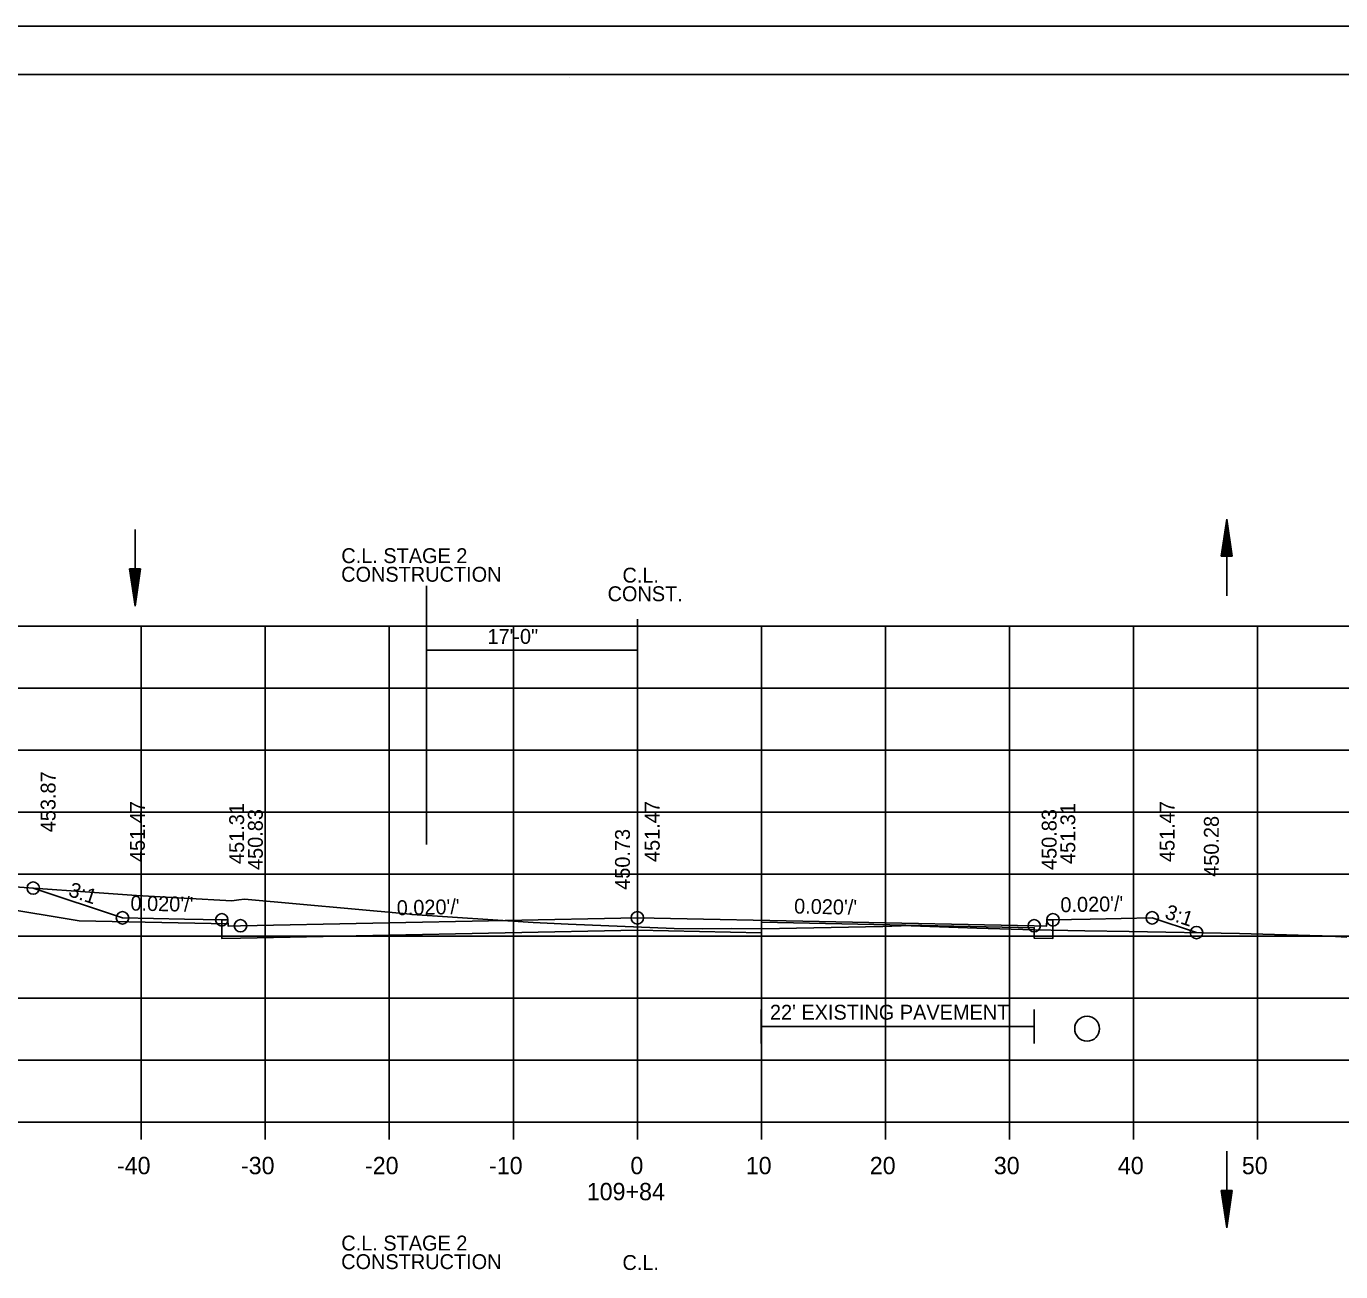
# Model space of a CAD drawing. Extents: x 1538688 to 1540766, y 656250 to 671912.
# Drawn here: x 1538808.9 to 1538914.9, y 657730.8 to 657831.3 of the extents above; entities that cross this region are included whole.
import ezdxf

# ---------------------------------------------------------------- set-up
doc = ezdxf.new("R2010")
doc.units = 0
for name, color, linetype in [('15', 7, 'Continuous'), ('16', 7, 'Continuous'), ('18', 7, 'Continuous'), ('20', 7, 'Continuous'), ('22', 7, 'Continuous'), ('26', 7, 'Continuous'), ('39', 7, 'Continuous'), ('41', 7, 'Continuous'), ('42', 7, 'Continuous'), ('7', 7, 'Continuous'), ('Borings', 7, 'Continuous'), ('Default', 7, 'Continuous'), ('Horizontal Alignment', 7, 'Continuous'), ('RipRap', 7, 'Continuous'), ('Wall Heights', 7, 'Continuous')]:
    doc.layers.add(name, color=color, linetype=linetype)

msp = doc.modelspace()

# ---------------------------------------------------------------- linework, layer by layer
at = {"layer": '15'}
for p, q in [((1538905.25, 657788.53), (1538905.7, 657791.53)), ((1538905.33, 657788.53), (1538905.7, 657791.03)), ((1538906.15, 657788.53), (1538905.7, 657791.53)), ((1538906.08, 657788.53), (1538905.7, 657791.03)), ((1538905.4, 657788.53), (1538905.7, 657790.52)), ((1538905.48, 657788.53), (1538905.7, 657790.02)), ((1538906, 657788.53), (1538905.7, 657790.52)), ((1538905.92, 657788.53), (1538905.7, 657790.02)), ((1538905.55, 657788.53), (1538905.7, 657789.51)), ((1538905.63, 657788.53), (1538905.7, 657789.01)), ((1538905.85, 657788.53), (1538905.7, 657789.51)), ((1538905.77, 657788.53), (1538905.7, 657789.01)), ((1538905.25, 657788.53), (1538906.15, 657788.53)), ((1538817.23, 657787.51), (1538817.68, 657784.51)), ((1538817.23, 657787.51), (1538818.13, 657787.51)), ((1538817.3, 657787.51), (1538817.68, 657785.01)), ((1538817.38, 657787.51), (1538817.68, 657785.53)), ((1538817.45, 657787.51), (1538817.68, 657786.03)), ((1538817.53, 657787.51), (1538817.68, 657786.54)), ((1538817.61, 657787.51), (1538817.68, 657787.04)), ((1538818.13, 657787.51), (1538817.68, 657784.51)), ((1538817.83, 657787.51), (1538817.68, 657786.54)), ((1538817.98, 657787.51), (1538817.68, 657785.53)), ((1538818.05, 657787.51), (1538817.68, 657785.01)), ((1538817.9, 657787.51), (1538817.68, 657786.03)), ((1538817.75, 657787.51), (1538817.68, 657787.04)), ((1538905.25, 657737.39), (1538905.7, 657734.39)), ((1538905.25, 657737.39), (1538906.15, 657737.39)), ((1538905.33, 657737.39), (1538905.7, 657734.89)), ((1538905.4, 657737.39), (1538905.7, 657735.41)), ((1538905.48, 657737.39), (1538905.7, 657735.91)), ((1538905.55, 657737.39), (1538905.7, 657736.42)), ((1538905.63, 657737.39), (1538905.7, 657736.92)), ((1538906.15, 657737.39), (1538905.7, 657734.39)), ((1538905.85, 657737.39), (1538905.7, 657736.42)), ((1538906, 657737.39), (1538905.7, 657735.41)), ((1538906.08, 657737.39), (1538905.7, 657734.89)), ((1538905.92, 657737.39), (1538905.7, 657735.91)), ((1538905.77, 657737.39), (1538905.7, 657736.92))]:
    msp.add_line(p, q, dxfattribs=at)
at = {"layer": '16'}
for p, q in [((1538776.19, 657765.29), (1538813.18, 657759.13)), ((1538813.18, 657759.13), (1538825.17, 657758.89))]:
    msp.add_line(p, q, dxfattribs=at)
at = {"layer": '18'}
msp.add_lwpolyline([(1538805.71, 657762.05), (1538817.8, 657761.17), (1538825.49, 657760.76), (1538826.04, 657760.83), (1538826.51, 657760.89), (1538839.59, 657759.7), (1538839.85, 657759.68), (1538839.95, 657759.67), (1538840.01, 657759.66), (1538849.78, 657759), (1538852.6, 657758.86), (1538861.16, 657758.53), (1538863.4, 657758.49), (1538865.75, 657758.52), (1538868.25, 657758.5), (1538877.97, 657758.69), (1538879.42, 657758.74), (1538879.49, 657758.76), (1538885.54, 657758.55), (1538890.18, 657758.42), (1538894.25, 657758.34), (1538897.84, 657758.28), (1538906.72, 657758.13), (1538913.34, 657757.93), (1538913.4, 657757.93), (1538914.47, 657757.87), (1538915.39, 657757.83)], dxfattribs=at)
at = {"layer": '20'}
msp.add_lwpolyline([(1538809.47, 657761.78), (1538816.67, 657759.38), (1538821.67, 657759.28), (1538824.67, 657759.22), (1538825.17, 657759.22), (1538825.18, 657758.72), (1538826.18, 657758.74), (1538858.18, 657759.38), (1538890.18, 657758.74), (1538891.18, 657758.72), (1538891.19, 657759.22), (1538891.69, 657759.22), (1538894.69, 657759.28), (1538899.69, 657759.38), (1538903.26, 657758.19)], dxfattribs=at)
at = {"layer": '22'}
for p, q in [((1538718.18, 657782.91), (1538998.18, 657782.91)), ((1538818.18, 657742.91), (1538818.18, 657782.91)), ((1538828.18, 657742.91), (1538828.18, 657782.91)), ((1538838.18, 657742.91), (1538838.18, 657782.91)), ((1538848.18, 657742.91), (1538848.18, 657782.91)), ((1538858.18, 657742.91), (1538858.18, 657782.91)), ((1538868.18, 657742.91), (1538868.18, 657782.91)), ((1538878.18, 657742.91), (1538878.18, 657782.91)), ((1538888.18, 657742.91), (1538888.18, 657782.91)), ((1538898.18, 657742.91), (1538898.18, 657782.91)), ((1538908.18, 657742.91), (1538908.18, 657782.91)), ((1538718.18, 657777.91), (1538998.18, 657777.91)), ((1538718.18, 657772.91), (1538998.18, 657772.91)), ((1538718.18, 657767.91), (1538998.18, 657767.91)), ((1538718.18, 657762.91), (1538998.18, 657762.91)), ((1538718.18, 657757.91), (1538998.18, 657757.91)), ((1538718.18, 657752.91), (1538998.18, 657752.91)), ((1538718.18, 657747.91), (1538998.18, 657747.91)), ((1538718.18, 657742.91), (1538998.18, 657742.91))]:
    msp.add_line(p, q, dxfattribs=at)
at = {"layer": '26'}
msp.add_line((1538687.78, 657831.26), (1539021.11, 657831.26), dxfattribs=at)
msp.add_lwpolyline([(1538687.77, 657831.26), (1539021.11, 657831.26), (1539021.11, 657617.93), (1538687.77, 657617.93)], close=True, dxfattribs=at)
for centre in [(1538809.47, 657761.78), (1538816.67, 657759.38), (1538824.67, 657759.22), (1538826.18, 657758.74), (1538826.18, 657758.74), (1538858.18, 657759.38), (1538890.18, 657758.74), (1538890.18, 657758.74), (1538891.69, 657759.22), (1538899.69, 657759.38), (1538903.26, 657758.19)]:
    msp.add_circle(centre, 0.5, dxfattribs=at)
at = {"layer": '39'}
for p, q in [((1538905.7, 657785.35), (1538905.7, 657791.53)), ((1538817.68, 657790.7), (1538817.68, 657784.51)), ((1538905.7, 657740.58), (1538905.7, 657734.39))]:
    msp.add_line(p, q, dxfattribs=at)
msp.add_circle((1538894.44, 657750.44), 1, dxfattribs=at)
at = {"layer": '7'}
for p, q in [((1538868.17, 657751.98), (1538868.17, 657749.24)), ((1538890.17, 657751.98), (1538890.17, 657749.24)), ((1538890.17, 657750.61), (1538868.17, 657750.61))]:
    msp.add_line(p, q, dxfattribs=at)
at = {"layer": 'Borings'}
for p, q in [((1538718.18, 657742.91), (1538998.18, 657742.91)), ((1538818.18, 657741.51), (1538818.18, 657742.91)), ((1538828.18, 657741.51), (1538828.18, 657742.91)), ((1538838.18, 657741.51), (1538838.18, 657742.91)), ((1538848.18, 657741.51), (1538848.18, 657742.91)), ((1538858.18, 657741.51), (1538858.18, 657742.91)), ((1538868.18, 657741.51), (1538868.18, 657742.91)), ((1538878.18, 657741.51), (1538878.18, 657742.91)), ((1538888.18, 657741.51), (1538888.18, 657742.91)), ((1538898.18, 657741.51), (1538898.18, 657742.91)), ((1538908.18, 657741.51), (1538908.18, 657742.91))]:
    msp.add_line(p, q, dxfattribs=at)
at = {"layer": 'Default'}
for p, q in [((1538841.17, 657786.14), (1538841.17, 657765.3)), ((1538858.18, 657783.46), (1538858.18, 657778.46)), ((1538858.18, 657780.96), (1538841.17, 657780.96))]:
    msp.add_line(p, q, dxfattribs=at)
at = {"layer": 'RipRap'}
for p, q in [((1538700.18, 657827.37), (1539016.36, 657827.37)), ((1538852.7, 657827.11), (1538852.7, 657827.11)), ((1538852.7, 657827.11), (1538852.7, 657827.11))]:
    msp.add_line(p, q, dxfattribs=at)
at = {"layer": 'Wall Heights'}
msp.add_lwpolyline([(1538891.69, 657759.22), (1538891.69, 657757.72), (1538890.18, 657757.74), (1538890.18, 657757.74), (1538890.18, 657758.58), (1538868.18, 657759.02), (1538868.18, 657758.18), (1538858.18, 657758.38), (1538826.18, 657757.74), (1538824.67, 657757.72), (1538824.67, 657759.22)], dxfattribs=at)

# ---------------------------------------------------------------- texts
at = {"layer": '41'}
for s, p in [('453.87', (1538811.27, 657766.28)), ('451.47', (1538818.47, 657763.88)), ('451.47', (1538859.98, 657763.88)), ('451.47', (1538901.49, 657763.88)), ('451.31', (1538826.47, 657763.72)), ('450.83', (1538827.98, 657763.24)), ('450.83', (1538891.98, 657763.24)), ('451.31', (1538893.49, 657763.72)), ('450.28', (1538905.06, 657762.69)), ('450.73', (1538857.58, 657761.64))]:
    msp.add_text(s, height=1.2, rotation=90, dxfattribs=at).set_placement(p)
at = {"layer": '42'}
for s, rotation, p in [('3:1', 341.5651, (1538812.23, 657761.16)), ("0.020'/'", 358.8542, (1538817.3, 657759.97)), ("0.020'/'", 1.1458, (1538892.3, 657759.83)), ("0.020'/'", 1.1458, (1538838.79, 657759.59)), ("0.020'/'", 358.8542, (1538870.81, 657759.73)), ('3:1', 341.5651, (1538900.63, 657759.36))]:
    msp.add_text(s, height=1.2, rotation=rotation, dxfattribs=at).set_placement(p)
at = {"layer": '7'}
msp.add_text("22' EXISTING PAVEMENT", height=1.2, dxfattribs=at).set_placement((1538868.87, 657751.17))
at = {"layer": 'Default'}
for s, p in [('C.L. STAGE 2', (1538834.31, 657787.98)), ('CONSTRUCTION', (1538834.3, 657786.48)), ('C.L.', (1538856.98, 657786.41)), ('CONST.', (1538855.78, 657784.91)), ('17\'-0"', (1538846.09, 657781.47)), ('C.L. STAGE 2', (1538834.31, 657732.56)), ('CONSTRUCTION', (1538834.3, 657731.06)), ('C.L.', (1538856.98, 657730.99))]:
    msp.add_text(s, height=1.2, dxfattribs=at).set_placement(p)
at = {"layer": 'Horizontal Alignment'}
for s, p in [('-40', (1538816.22, 657738.71)), ('-30', (1538826.22, 657738.71)), ('-20', (1538836.22, 657738.71)), ('-10', (1538846.22, 657738.71)), ('0', (1538857.62, 657738.71)), ('10', (1538866.92, 657738.71)), ('20', (1538876.92, 657738.71)), ('30', (1538886.92, 657738.71)), ('40', (1538896.92, 657738.71)), ('50', (1538906.92, 657738.71)), ('109+84', (1538854.1, 657736.61))]:
    msp.add_text(s, height=1.4, dxfattribs=at).set_placement(p)

doc.saveas('drawing.dxf')
